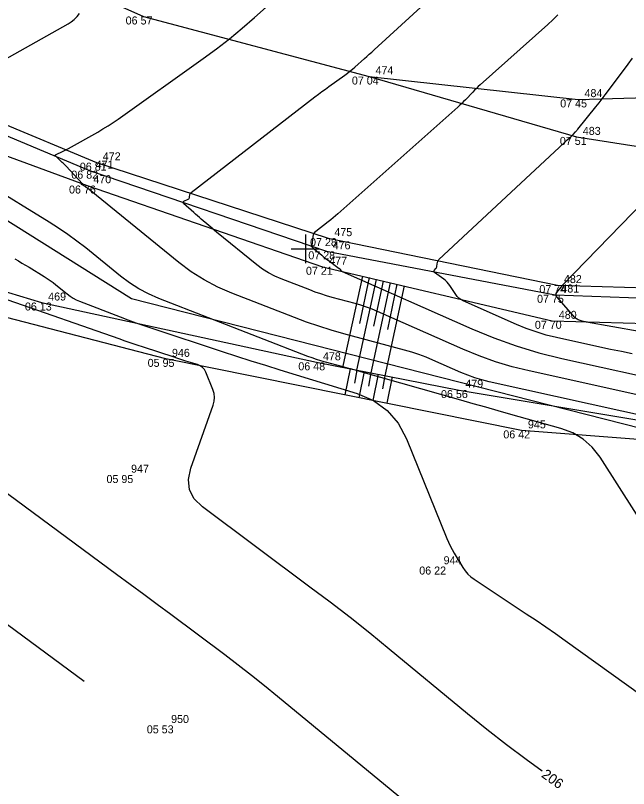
# Model space of a CAD drawing. Extents: x -711234 to -710007, y -1026313 to -1025448.
# Drawn here: x -711035.14 to -711013.7, y -1025918.87 to -1025891.84 of the extents above; entities that cross this region are included whole.
import ezdxf

# ---------------------------------------------------------------- set-up
doc = ezdxf.new("R2010")
doc.units = 0
for name, color, linetype in [('Ex_Contour Labels', 7, 'Continuous'), ('Ex_Major Contours', 7, 'Continuous'), ('Ex_Minor Contours', 7, 'Continuous'), ('Z_body', 7, 'Continuous'), ('Z_body_cisla', 7, 'Continuous'), ('Z_body_vysky_redukovane', 7, 'Continuous'), ('Z_hektometricka_sit', 7, 'Continuous'), ('Z_hrany_paty', 7, 'Continuous'), ('Z_katastr_hranice', 7, 'Continuous'), ('Z_komunikace', 7, 'Continuous'), ('Z_pole_rozhranni', 7, 'Continuous'), ('Z_technicke_srafy', 7, 'Continuous'), ('Z_vdz12_plna', 7, 'Continuous'), ('Z_vdz12_prerusovana', 7, 'Continuous'), ('Z_vdz25_plna', 7, 'Continuous')]:
    doc.layers.add(name, color=color, linetype=linetype)

# ---------------------------------------------------------------- blocks, each defined once
blk = doc.blocks.new('POINT_DISPLAY')
blk.add_line((0, 0), (0, 0))

msp = doc.modelspace()

# ---------------------------------------------------------------- linework, layer by layer
at = {"layer": 'Ex_Major Contours'}
for points in [[(-711008.348, -1025906.222), (-711017.174, -1025904.271), (-711017.768, -1025904.124), (-711018.353, -1025903.948), (-711018.928, -1025903.744), (-711019.494, -1025903.51), (-711022.479, -1025902.19), (-711022.67, -1025902.11), (-711022.864, -1025902.037), (-711023.061, -1025901.972), (-711023.26, -1025901.915), (-711024.062, -1025901.699), (-711024.262, -1025901.642), (-711024.46, -1025901.58), (-711024.656, -1025901.513), (-711024.85, -1025901.44), (-711025.849, -1025901.052), (-711026.076, -1025900.954), (-711026.292, -1025900.84), (-711026.499, -1025900.709), (-711026.696, -1025900.561), (-711028.11, -1025899.415), (-711028.177, -1025899.359), (-711028.245, -1025899.304), (-711028.312, -1025899.248), (-711028.378, -1025899.191), (-711028.644, -1025898.965), (-711028.71, -1025898.908), (-711028.776, -1025898.851), (-711028.842, -1025898.793), (-711028.908, -1025898.736), (-711029.262, -1025898.421), (-711029.282, -1025898.398), (-711029.287, -1025898.377), (-711029.277, -1025898.358), (-711029.252, -1025898.341), (-711029.102, -1025898.264), (-711029.083, -1025898.252), (-711029.069, -1025898.237), (-711029.059, -1025898.218), (-711029.054, -1025898.197), (-711029.042, -1025898.104), (-711029.037, -1025898.082), (-711029.028, -1025898.062), (-711029.015, -1025898.044), (-711028.998, -1025898.029), (-711024.669, -1025894.689), (-711024.549, -1025894.597), (-711024.427, -1025894.506), (-711024.305, -1025894.416), (-711024.182, -1025894.328), (-711023.625, -1025893.932), (-711023.534, -1025893.865), (-711023.445, -1025893.796), (-711023.358, -1025893.725), (-711023.273, -1025893.651), (-711022.937, -1025893.351), (-711022.853, -1025893.276), (-711022.769, -1025893.2), (-711022.685, -1025893.125), (-711022.602, -1025893.049), (-711019.054, -1025889.8)], [(-711016.722, -1025918.267), (-711017.278, -1025917.861), (-711017.97, -1025917.338), (-711018.654, -1025916.804), (-711019.329, -1025916.257), (-711022.068, -1025914), (-711022.752, -1025913.444), (-711023.442, -1025912.897), (-711024.138, -1025912.357), (-711024.842, -1025911.827), (-711028.6, -1025909.027), (-711028.89, -1025908.746), (-711029.055, -1025908.427), (-711029.095, -1025908.07), (-711029.011, -1025907.676), (-711028.228, -1025905.469), (-711028.192, -1025905.332), (-711028.182, -1025905.196), (-711028.198, -1025905.06), (-711028.24, -1025904.925), (-711028.486, -1025904.316), (-711028.534, -1025904.225), (-711028.598, -1025904.15), (-711028.678, -1025904.093), (-711028.773, -1025904.052), (-711029.186, -1025903.925), (-711029.289, -1025903.893), (-711029.393, -1025903.86), (-711029.495, -1025903.827), (-711029.598, -1025903.794), (-711030.67, -1025903.442), (-711030.883, -1025903.372), (-711031.095, -1025903.301), (-711031.307, -1025903.229), (-711031.519, -1025903.155), (-711035.399, -1025901.803)]]:
    msp.add_lwpolyline(points, dxfattribs=at)
at = {"layer": 'Ex_Minor Contours'}
for points in [[(-711010.401, -1025906.457), (-711018.57, -1025904.651), (-711018.826, -1025904.588), (-711019.078, -1025904.512), (-711019.327, -1025904.423), (-711019.571, -1025904.323), (-711020.54, -1025903.894), (-711020.784, -1025903.792), (-711021.031, -1025903.699), (-711021.282, -1025903.616), (-711021.536, -1025903.543), (-711023.66, -1025902.971), (-711024.097, -1025902.847), (-711024.531, -1025902.711), (-711024.961, -1025902.564), (-711025.387, -1025902.405), (-711027.575, -1025901.555), (-711028.07, -1025901.341), (-711028.545, -1025901.09), (-711028.998, -1025900.802), (-711029.43, -1025900.479), (-711032.625, -1025897.888), (-711032.645, -1025897.872), (-711032.666, -1025897.856), (-711032.688, -1025897.842), (-711032.71, -1025897.828), (-711032.83, -1025897.754), (-711032.835, -1025897.751), (-711032.836, -1025897.748), (-711032.834, -1025897.746), (-711032.829, -1025897.744), (-711032.801, -1025897.739), (-711032.795, -1025897.737), (-711032.793, -1025897.734), (-711032.793, -1025897.73), (-711032.797, -1025897.726), (-711033.374, -1025897.117), (-711033.407, -1025897.082), (-711033.441, -1025897.048), (-711033.476, -1025897.014), (-711033.511, -1025896.98), (-711033.708, -1025896.792), (-711033.714, -1025896.786), (-711033.72, -1025896.78), (-711033.725, -1025896.773), (-711033.73, -1025896.767), (-711033.75, -1025896.74), (-711033.754, -1025896.733), (-711033.754, -1025896.728), (-711033.751, -1025896.723), (-711033.745, -1025896.719), (-711033.476, -1025896.59), (-711033.429, -1025896.566), (-711033.382, -1025896.543), (-711033.335, -1025896.518), (-711033.289, -1025896.493), (-711032.268, -1025895.92), (-711032.084, -1025895.814), (-711031.904, -1025895.703), (-711031.726, -1025895.587), (-711031.551, -1025895.466), (-711028.578, -1025893.352), (-711028.113, -1025893.012), (-711027.658, -1025892.659), (-711027.213, -1025892.294), (-711026.778, -1025891.917), (-711024.378, -1025889.776)], [(-711037.794, -1025894.658), (-711033.306, -1025892.143), (-711033.19, -1025892.069), (-711033.085, -1025891.983), (-711032.99, -1025891.885), (-711032.906, -1025891.776)], [(-711016.172, -1025891.823), (-711016.345, -1025891.998), (-711016.525, -1025892.165), (-711018.889, -1025894.268), (-711018.957, -1025894.329), (-711019.023, -1025894.393), (-711019.088, -1025894.457), (-711019.152, -1025894.523), (-711019.404, -1025894.79), (-711019.468, -1025894.855), (-711019.533, -1025894.92), (-711019.6, -1025894.983), (-711019.668, -1025895.045), (-711023.866, -1025898.778), (-711023.948, -1025898.85), (-711024.032, -1025898.921), (-711024.118, -1025898.99), (-711024.204, -1025899.058), (-711024.641, -1025899.395), (-711024.68, -1025899.431), (-711024.709, -1025899.472), (-711024.73, -1025899.518), (-711024.741, -1025899.569), (-711024.782, -1025899.884), (-711024.783, -1025899.888), (-711024.785, -1025899.891), (-711024.787, -1025899.894), (-711024.79, -1025899.896), (-711024.804, -1025899.903), (-711024.806, -1025899.904), (-711024.807, -1025899.906), (-711024.807, -1025899.909), (-711024.805, -1025899.911), (-711024.767, -1025899.945), (-711024.753, -1025899.957), (-711024.738, -1025899.97), (-711024.433, -1025900.23), (-711024.379, -1025900.275), (-711024.324, -1025900.319), (-711024.268, -1025900.362), (-711024.212, -1025900.404), (-711023.818, -1025900.688), (-711023.808, -1025900.696), (-711023.799, -1025900.704), (-711023.792, -1025900.713), (-711023.784, -1025900.723), (-711023.758, -1025900.764), (-711023.751, -1025900.773), (-711023.742, -1025900.782), (-711023.733, -1025900.789), (-711023.722, -1025900.794), (-711019.179, -1025902.803), (-711018.411, -1025903.119), (-711017.631, -1025903.397), (-711016.838, -1025903.635), (-711016.032, -1025903.834), (-711012.008, -1025904.724)], [(-711013.577, -1025903.67), (-711013.952, -1025903.597), (-711014.327, -1025903.52), (-711014.701, -1025903.44), (-711016.22, -1025903.104), (-711016.578, -1025903.016), (-711016.931, -1025902.91), (-711017.277, -1025902.786), (-711017.618, -1025902.646), (-711019.486, -1025901.82), (-711019.563, -1025901.78), (-711019.631, -1025901.729), (-711019.692, -1025901.67), (-711019.744, -1025901.601), (-711019.951, -1025901.283), (-711019.995, -1025901.222), (-711020.044, -1025901.166), (-711020.098, -1025901.114), (-711020.157, -1025901.068), (-711020.487, -1025900.829), (-711020.502, -1025900.815), (-711020.508, -1025900.799), (-711020.506, -1025900.783), (-711020.495, -1025900.765), (-711020.436, -1025900.691), (-711020.422, -1025900.672), (-711020.412, -1025900.652), (-711020.404, -1025900.63), (-711020.4, -1025900.607), (-711020.382, -1025900.474), (-711020.376, -1025900.446), (-711020.365, -1025900.419), (-711020.35, -1025900.395), (-711020.33, -1025900.373), (-711015.953, -1025896.295), (-711015.925, -1025896.269), (-711015.898, -1025896.244), (-711015.87, -1025896.219), (-711015.842, -1025896.194), (-711015.719, -1025896.085), (-711015.697, -1025896.065), (-711015.675, -1025896.044), (-711015.654, -1025896.023), (-711015.633, -1025896.002), (-711015.551, -1025895.915), (-711015.531, -1025895.893), (-711015.511, -1025895.871), (-711015.492, -1025895.848), (-711015.473, -1025895.825), (-711014.842, -1025895.036), (-711014.731, -1025894.897), (-711014.621, -1025894.756), (-711014.513, -1025894.615), (-711014.405, -1025894.472), (-711013.709, -1025893.543), (-711013.557, -1025893.341)], [(-711012.825, -1025910.209), (-711014.697, -1025907.29), (-711014.967, -1025906.939), (-711015.285, -1025906.654), (-711015.651, -1025906.434), (-711016.065, -1025906.279), (-711017.819, -1025905.789), (-711018.257, -1025905.666), (-711018.695, -1025905.543), (-711019.133, -1025905.419), (-711019.571, -1025905.295), (-711023.063, -1025904.301), (-711023.218, -1025904.257), (-711023.373, -1025904.214), (-711023.528, -1025904.171), (-711023.683, -1025904.129), (-711024.304, -1025903.962), (-711024.458, -1025903.918), (-711024.611, -1025903.87), (-711024.763, -1025903.818), (-711024.914, -1025903.762), (-711030.132, -1025901.735), (-711030.49, -1025901.58), (-711030.832, -1025901.399), (-711031.159, -1025901.192), (-711031.471, -1025900.958), (-711032.688, -1025899.971), (-711032.996, -1025899.73), (-711033.311, -1025899.499), (-711033.635, -1025899.28), (-711033.965, -1025899.071), (-711036.137, -1025897.748)], [(-711008.719, -1025903.706), (-711015.172, -1025902.567), (-711015.209, -1025902.56), (-711015.245, -1025902.551), (-711015.281, -1025902.541), (-711015.317, -1025902.53), (-711015.458, -1025902.481), (-711015.492, -1025902.467), (-711015.524, -1025902.449), (-711015.553, -1025902.427), (-711015.579, -1025902.4), (-711016.201, -1025901.688), (-711016.227, -1025901.649), (-711016.237, -1025901.609), (-711016.229, -1025901.569), (-711016.205, -1025901.529), (-711016.012, -1025901.286), (-711016.01, -1025901.282), (-711016.006, -1025901.276), (-711016.005, -1025901.274), (-711013.145, -1025898.33)], [(-711035.164, -1025900.349), (-711035.041, -1025900.424), (-711034.917, -1025900.499), (-711034.793, -1025900.574), (-711034.669, -1025900.649), (-711034.144, -1025900.969), (-711034.037, -1025901.037), (-711033.932, -1025901.108), (-711033.83, -1025901.183), (-711033.73, -1025901.261), (-711033.335, -1025901.581), (-711033.234, -1025901.657), (-711033.128, -1025901.724), (-711033.017, -1025901.783), (-711032.901, -1025901.833), (-711031.486, -1025902.383), (-711031.21, -1025902.488), (-711030.932, -1025902.589), (-711030.654, -1025902.687), (-711030.374, -1025902.781), (-711027.914, -1025903.588), (-711027.41, -1025903.752), (-711026.906, -1025903.913), (-711026.4, -1025904.073), (-711025.894, -1025904.23), (-711023.189, -1025905.064), (-711022.616, -1025905.306), (-711022.138, -1025905.651), (-711021.754, -1025906.098), (-711021.464, -1025906.648), (-711020.058, -1025910.126), (-711020.001, -1025910.26), (-711019.939, -1025910.391), (-711019.871, -1025910.519), (-711019.799, -1025910.646), (-711019.498, -1025911.145), (-711019.417, -1025911.264), (-711019.324, -1025911.372), (-711019.22, -1025911.469), (-711019.104, -1025911.555), (-711017.279, -1025912.759), (-711016.936, -1025912.988), (-711016.594, -1025913.22), (-711016.255, -1025913.455), (-711015.919, -1025913.694), (-711010.018, -1025917.92)], [(-711035.701, -1025908.357), (-711031.606, -1025911.378), (-711031.133, -1025911.727), (-711030.659, -1025912.078), (-711030.187, -1025912.429), (-711029.714, -1025912.78), (-711027.826, -1025914.187), (-711027.356, -1025914.542), (-711026.89, -1025914.902), (-711026.429, -1025915.268), (-711025.973, -1025915.639), (-711015.311, -1025924.423)], [(-711032.738, -1025915.132), (-711041.29, -1025908.824)]]:
    msp.add_lwpolyline(points, dxfattribs=at)
at = {"layer": 'Z_hektometricka_sit'}
for p, q in [((-711025, -1025899.5), (-711025, -1025900.5)), ((-711025.5, -1025900), (-711024.5, -1025900))]:
    msp.add_line(p, q, dxfattribs=at)
at = {"layer": 'Z_hrany_paty'}
for p, q in [((-711037.34, -1025896.06), (-711032.64, -1025897.79)), ((-711032.64, -1025897.79), (-711024.4, -1025900.63)), ((-711043, -1025899.25), (-711034.23, -1025901.88)), ((-711024.4, -1025900.63), (-711016.37, -1025902.52)), ((-711034.23, -1025901.88), (-711024.62, -1025903.97)), ((-711016.37, -1025902.52), (-711008.05, -1025902.77)), ((-711024.62, -1025903.97), (-711019.63, -1025904.94)), ((-711019.63, -1025904.94), (-711005.86, -1025907.24))]:
    msp.add_line(p, q, dxfattribs=at)
at = {"layer": 'Z_katastr_hranice'}
msp.add_lwpolyline([(-711143.66, -1025881.69), (-711119.52, -1025871.38), (-711081.1, -1025874.43), (-711069.6, -1025880.3), (-711060.15, -1025885.29), (-711049.51, -1025890.17), (-711031.09, -1025901.74), (-711010.7, -1025906.92), (-710992.71, -1025905.14), (-710973.48, -1025897.7)], dxfattribs=at)
at = {"layer": 'Z_komunikace'}
for p, q in [((-711043.17, -1025892.79), (-711032.56, -1025897.27)), ((-711032.56, -1025897.27), (-711024.27, -1025900.09)), ((-711024.27, -1025900.09), (-711016.27, -1025901.61)), ((-711016.27, -1025901.61), (-711008.13, -1025901.9))]:
    msp.add_line(p, q, dxfattribs=at)
at = {"layer": 'Z_pole_rozhranni'}
for p, q in [((-711029.89, -1025903.85), (-711041.66, -1025900.79)), ((-711017.45, -1025906.35), (-711029.89, -1025903.85)), ((-711005.86, -1025907.24), (-711017.45, -1025906.35))]:
    msp.add_line(p, q, dxfattribs=at)
at = {"layer": 'Z_technicke_srafy'}
for p, q in [((-711023.01, -1025900.96), (-711023.7, -1025904.15)), ((-711022.53, -1025901.07), (-711023.21, -1025904.24)), ((-711022.77, -1025901.01), (-711023.11, -1025902.61)), ((-711022.04, -1025901.19), (-711022.72, -1025904.34)), ((-711022.28, -1025901.13), (-711022.62, -1025902.71)), ((-711021.55, -1025901.3), (-711022.23, -1025904.44)), ((-711021.8, -1025901.24), (-711022.13, -1025902.82)), ((-711023.44, -1025904.2), (-711023.62, -1025905.11)), ((-711023.2, -1025904.25), (-711023.29, -1025904.7)), ((-711022.95, -1025904.29), (-711023.13, -1025905.21)), ((-711022.71, -1025904.34), (-711022.8, -1025904.8)), ((-711022.46, -1025904.39), (-711022.64, -1025905.31)), ((-711022.22, -1025904.44), (-711022.31, -1025904.9)), ((-711021.97, -1025904.48), (-711022.15, -1025905.4))]:
    msp.add_line(p, q, dxfattribs=at)
at = {"layer": 'Z_vdz12_plna'}
for p, q in [((-711040.3, -1025887.57), (-711030.66, -1025891.88)), ((-711030.66, -1025891.88), (-711022.77, -1025893.98)), ((-711022.77, -1025893.98), (-711015.46, -1025894.78)), ((-711015.46, -1025894.78), (-711007.89, -1025894.58))]:
    msp.add_line(p, q, dxfattribs=at)
at = {"layer": 'Z_vdz12_prerusovana'}
for p, q in [((-711022.77, -1025893.98), (-711015.52, -1025896.09)), ((-711015.52, -1025896.09), (-711007.84, -1025897.3))]:
    msp.add_line(p, q, dxfattribs=at)
at = {"layer": 'Z_vdz25_plna'}
for p, q in [((-711043.02, -1025892.53), (-711032.31, -1025896.99)), ((-711032.31, -1025896.99), (-711024.21, -1025899.63)), ((-711024.21, -1025899.63), (-711016.19, -1025901.27)), ((-711016.19, -1025901.27), (-711008.1, -1025901.53))]:
    msp.add_line(p, q, dxfattribs=at)

# ---------------------------------------------------------------- block references
at = {"layer": 'Z_body'}
for p in [(-711030.66, -1025891.88), (-711022.77, -1025893.98), (-711015.46, -1025894.78), (-711015.52, -1025896.09), (-711032.31, -1025896.99), (-711032.56, -1025897.27), (-711032.64, -1025897.79), (-711024.21, -1025899.63), (-711024.27, -1025900.09), (-711024.4, -1025900.63), (-711016.19, -1025901.27), (-711016.27, -1025901.61), (-711034.23, -1025901.88), (-711016.37, -1025902.52), (-711029.89, -1025903.85), (-711024.62, -1025903.97), (-711019.63, -1025904.94), (-711017.45, -1025906.35), (-711031.33, -1025907.91), (-711020.39, -1025911.11), (-711029.92, -1025916.66)]:
    msp.add_blockref('POINT_DISPLAY', p, dxfattribs=at)

# ---------------------------------------------------------------- texts
at = {"layer": 'Ex_Contour Labels'}
msp.add_text('206', height=0.35, rotation=324.3092, dxfattribs=at).set_placement((-711016.772, -1025918.447))
at = {"layer": 'Z_body_cisla'}
for s, p in [('474', (-711022.55, -1025893.9)), ('484', (-711015.24, -1025894.7)), ('483', (-711015.3, -1025896.02)), ('472', (-711032.09, -1025896.91)), ('471', (-711032.34, -1025897.2)), ('470', (-711032.42, -1025897.71)), ('475', (-711023.99, -1025899.56)), ('476', (-711024.05, -1025900.02)), ('477', (-711024.17, -1025900.56)), ('482', (-711015.96, -1025901.2)), ('481', (-711016.05, -1025901.53)), ('469', (-711034, -1025901.81)), ('480', (-711016.14, -1025902.45)), ('946', (-711029.67, -1025903.78)), ('478', (-711024.39, -1025903.9)), ('479', (-711019.41, -1025904.86)), ('945', (-711017.22, -1025906.28)), ('947', (-711031.1, -1025907.83)), ('944', (-711020.17, -1025911.03)), ('950', (-711029.7, -1025916.58))]:
    msp.add_text(s, height=0.28, dxfattribs=at).set_placement(p)
at = {"layer": 'Z_body_vysky_redukovane'}
for s, p in [('06 57', (-711031.29, -1025892.16)), ('07 04', (-711023.377, -1025894.26)), ('07 45', (-711016.09, -1025895.06)), ('07 51', (-711016.103, -1025896.37)), ('06 81', (-711032.893, -1025897.27)), ('06 82', (-711033.19, -1025897.55)), ('06 76', (-711033.27, -1025898.07)), ('07 28', (-711024.84, -1025899.91)), ('07 28', (-711024.9, -1025900.37)), ('07 21', (-711024.983, -1025900.91)), ('07 74', (-711016.82, -1025901.55)), ('07 75', (-711016.9, -1025901.89)), ('06 13', (-711034.813, -1025902.16)), ('07 70', (-711016.977, -1025902.8)), ('05 95', (-711030.52, -1025904.13)), ('06 48', (-711025.25, -1025904.25)), ('06 56', (-711020.26, -1025905.22)), ('06 42', (-711018.08, -1025906.63)), ('05 95', (-711031.96, -1025908.19)), ('06 22', (-711021.02, -1025911.39)), ('05 53', (-711030.55, -1025916.94))]:
    msp.add_text(s, height=0.28, dxfattribs=at).set_placement(p)

doc.saveas('drawing.dxf')
